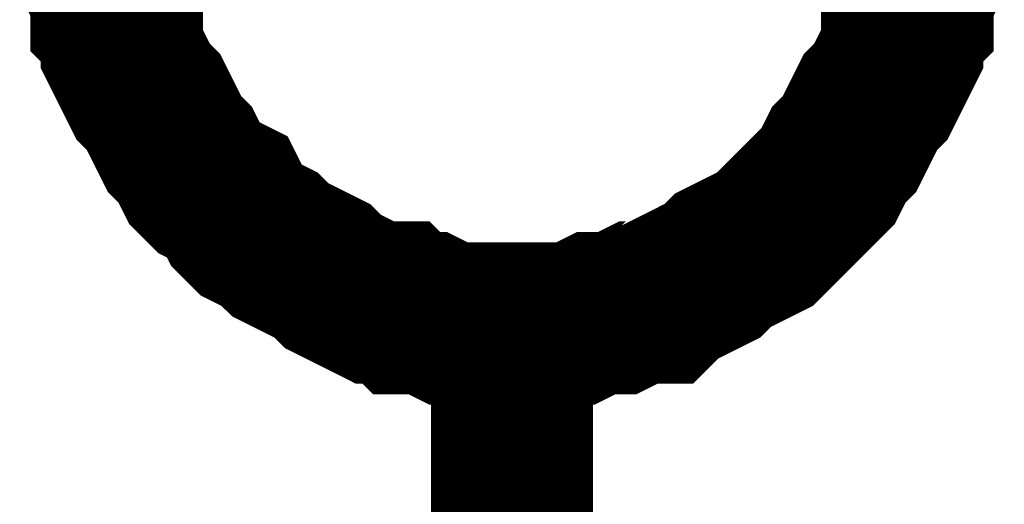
# Model space of a CAD drawing. Header units: inches. Extents: x 0 to 292, y 0 to 193.
# Tile 267 of 270: x 263.972 to 265.791, y 157.135 to 158.03. Entities that reach past the tile are written whole.
import ezdxf

# ---------------------------------------------------------------- set-up
doc = ezdxf.new("R2010")
doc.units = ezdxf.units.IN
doc.layers.add('Sheet', color=255, linetype='Continuous')

msp = doc.modelspace()

# ---------------------------------------------------------------- linework, layer by layer
at = {"layer": 'Sheet'}
for points in [[(264.8812, 157.4687, 0.2997, 0.2997, 0), (264.8423, 157.4687, 0.2997, 0.2997, 0), (264.8033, 157.4687, 0.2997, 0.2997, 0), (264.7643, 157.4687, 0.2997, 0.2997, 0), (264.7254, 157.4882, 0.2997, 0.2997, 0), (264.6864, 157.4882, 0.2997, 0.2997, 0), (264.6669, 157.5077, 0.2997, 0.2997, 0), (264.6279, 157.5077, 0.2997, 0.2997, 0), (264.589, 157.5272, 0.2997, 0.2997, 0), (264.55, 157.5467, 0.2997, 0.2997, 0), (264.5305, 157.5662, 0.2997, 0.2997, 0), (264.4916, 157.5857, 0.2997, 0.2997, 0), (264.4526, 157.6052, 0.2997, 0.2997, 0), (264.4331, 157.6246, 0.2997, 0.2997, 0), (264.3941, 157.6441, 0.2997, 0.2997, 0), (264.3747, 157.6636, 0.2997, 0.2997, 0), (264.3552, 157.7026, 0.2997, 0.2997, 0), (264.3162, 157.7221, 0.2997, 0.2997, 0), (264.2967, 157.7416, 0.2997, 0.2997, 0), (264.2772, 157.7806, 0.2997, 0.2997, 0), (264.2578, 157.8001, 0.2997, 0.2997, 0), (264.2383, 157.839, 0.2997, 0.2997, 0), (264.2188, 157.878, 0.2997, 0.2997, 0), (264.1993, 157.8975, 0.2997, 0.2997, 0), (264.1798, 157.9365, 0.2997, 0.2997, 0), (264.1603, 157.9755, 0.2997, 0.2997, 0), (264.1603, 158.0145, 0.2997, 0.2997, 0), (264.1409, 158.034, 0.2997, 0.2997, 0), (264.1409, 158.0729, 0.2997, 0.2997, 0), (264.1214, 158.1119, 0.2997, 0.2997, 0), (264.1214, 158.1509, 0.2997, 0.2997, 0), (264.1214, 158.1899, 0.2997, 0.2997, 0)], [(265.6411, 158.1899, 0.2997, 0.2997, 0), (265.6411, 158.1509, 0.2997, 0.2997, 0), (265.6411, 158.1119, 0.2997, 0.2997, 0), (265.6216, 158.0729, 0.2997, 0.2997, 0), (265.6216, 158.034, 0.2997, 0.2997, 0), (265.6021, 158.0145, 0.2997, 0.2997, 0), (265.6021, 157.9755, 0.2997, 0.2997, 0), (265.5827, 157.9365, 0.2997, 0.2997, 0), (265.5632, 157.8975, 0.2997, 0.2997, 0), (265.5437, 157.878, 0.2997, 0.2997, 0), (265.5242, 157.839, 0.2997, 0.2997, 0), (265.5047, 157.8001, 0.2997, 0.2997, 0), (265.4852, 157.7806, 0.2997, 0.2997, 0), (265.4657, 157.7416, 0.2997, 0.2997, 0), (265.4463, 157.7221, 0.2997, 0.2997, 0), (265.4268, 157.7026, 0.2997, 0.2997, 0), (265.3878, 157.6636, 0.2997, 0.2997, 0), (265.3683, 157.6441, 0.2997, 0.2997, 0), (265.3488, 157.6246, 0.2997, 0.2997, 0), (265.3099, 157.6052, 0.2997, 0.2997, 0), (265.2709, 157.5857, 0.2997, 0.2997, 0), (265.2514, 157.5662, 0.2997, 0.2997, 0), (265.2125, 157.5467, 0.2997, 0.2997, 0), (265.1735, 157.5272, 0.2997, 0.2997, 0), (265.154, 157.5077, 0.2997, 0.2997, 0), (265.115, 157.5077, 0.2997, 0.2997, 0), (265.0761, 157.4882, 0.2997, 0.2997, 0), (265.0371, 157.4882, 0.2997, 0.2997, 0), (264.9981, 157.4687, 0.2997, 0.2997, 0), (264.9592, 157.4687, 0.2997, 0.2997, 0), (264.9202, 157.4687, 0.2997, 0.2997, 0), (264.8812, 157.4687, 0.2997, 0.2997, 0)], [(264.8812, 156.4552, 0.2997, 0.2997, 0), (264.8812, 157.4687, 0.2997, 0.2997, 0)]]:
    msp.add_lwpolyline(points, format="xyseb", dxfattribs=at)

doc.saveas('drawing.dxf')
